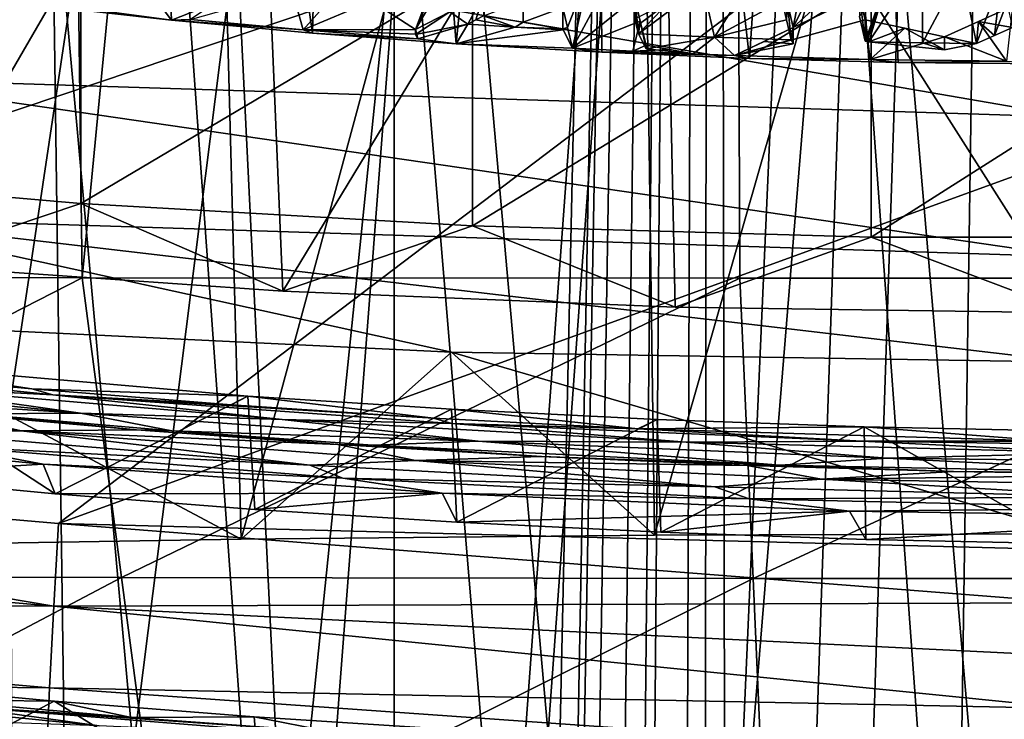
# Model space of a CAD drawing. Header units: metres. Extents: x -24 to 24, y -69 to 184.
# Tile 406 of 656: x -3.19 to -0.2, y 123.95 to 126.07. Entities that reach past the tile are written whole.
import ezdxf

# ---------------------------------------------------------------- set-up
doc = ezdxf.new("R2010")
doc.units = ezdxf.units.M
for name, color, linetype in [('1052', 7, 'CONTINUOUS'), ('1103', 7, 'CONTINUOUS'), ('1118', 7, 'CONTINUOUS'), ('1252', 7, 'CONTINUOUS'), ('1504', 7, 'CONTINUOUS'), ('1525', 7, 'CONTINUOUS'), ('1772', 7, 'CONTINUOUS'), ('1825', 7, 'CONTINUOUS'), ('1838', 7, 'CONTINUOUS'), ('1880', 7, 'CONTINUOUS'), ('2089', 7, 'CONTINUOUS'), ('2215', 7, 'CONTINUOUS'), ('2390', 7, 'CONTINUOUS'), ('2391', 7, 'CONTINUOUS'), ('2441', 7, 'CONTINUOUS'), ('2529', 7, 'CONTINUOUS'), ('2609', 7, 'CONTINUOUS'), ('2642', 7, 'CONTINUOUS'), ('2814', 7, 'CONTINUOUS'), ('2868', 7, 'CONTINUOUS'), ('2875', 7, 'CONTINUOUS'), ('3124', 7, 'CONTINUOUS'), ('3159', 7, 'CONTINUOUS'), ('3242', 7, 'CONTINUOUS'), ('3485', 7, 'CONTINUOUS'), ('367', 7, 'CONTINUOUS'), ('369', 7, 'CONTINUOUS'), ('371', 7, 'CONTINUOUS'), ('373', 7, 'CONTINUOUS'), ('383', 7, 'CONTINUOUS'), ('3964', 2, 'CONTINUOUS'), ('406', 7, 'CONTINUOUS'), ('417', 2, 'CONTINUOUS'), ('419', 2, 'CONTINUOUS'), ('424', 3, 'CONTINUOUS'), ('434', 7, 'CONTINUOUS'), ('472', 7, 'CONTINUOUS'), ('488', 7, 'CONTINUOUS'), ('554', 2, 'CONTINUOUS'), ('563', 2, 'CONTINUOUS')]:
    doc.layers.add(name, color=color, linetype=linetype)

msp = doc.modelspace()

# ---------------------------------------------------------------- linework, layer by layer
at = {"layer": '1052'}
for points in [[(-4.154873, 126.384659, 211.422886), (-3.003076, 126.284213, 211.048014), (-4.154883, 125.611919, 211.629944)], [(-4.154883, 125.611919, 211.629944), (-3.003076, 126.284213, 211.048014), (-3.00307, 125.511472, 211.255068)], [(-3.003076, 126.284213, 211.048014), (-1.815882, 126.216579, 210.7956), (-3.00307, 125.511472, 211.255068)], [(-3.00307, 125.511472, 211.255068), (-1.815882, 126.216579, 210.7956), (-1.815888, 125.443838, 211.002656)], [(-1.815882, 126.216579, 210.7956), (-0.607618, 126.182572, 210.668684), (-1.815888, 125.443838, 211.002656)], [(-1.815888, 125.443838, 211.002656), (-0.607618, 126.182572, 210.668684), (-0.607628, 125.409831, 210.875738)], [(-0.607628, 125.409831, 210.875738), (0.60762, 126.182572, 210.668684), (0.607628, 125.409831, 210.875738)], [(-0.607618, 126.182572, 210.668684), (0.60762, 126.182572, 210.668684), (-0.607628, 125.409831, 210.875738)]]:
    msp.add_3dface(points, dxfattribs=at)
at = {"layer": '1103'}
for points in [[(-4.154883, 125.611919, 211.629944), (-3.00307, 125.511472, 211.255068), (-3.553695, 125.326711, 211.178976)], [(-3.553695, 125.326711, 211.178976), (-3.00307, 125.511472, 211.255068), (-2.390984, 125.246076, 210.878044)], [(-3.00307, 125.511472, 211.255068), (-1.815888, 125.443838, 211.002656), (-2.390984, 125.246076, 210.878044)], [(-2.390984, 125.246076, 210.878044), (-1.815888, 125.443838, 211.002656), (-1.202077, 125.197339, 210.696156)], [(-1.815888, 125.443838, 211.002656), (-0.607628, 125.409831, 210.875738), (-1.202077, 125.197339, 210.696156)], [(-0.607628, 125.409831, 210.875738), (0, 125.181034, 210.635304), (-1.202077, 125.197339, 210.696156)], [(-0.607628, 125.409831, 210.875738), (0.607628, 125.409831, 210.875738), (0, 125.181034, 210.635304)]]:
    msp.add_3dface(points, dxfattribs=at)
at = {"layer": '1118'}
for points in [[(-1.542119, 126.106065, 214.947912), (-1.527729, 126.04518, 214.851062), (-1.542119, 126.041802, 214.965131)], [(-1.542119, 126.041802, 214.965131), (-1.527729, 126.04518, 214.851062), (-1.541689, 126.039977, 214.962231)], [(-1.541689, 126.039977, 214.962231), (-1.527729, 126.04518, 214.851062), (-1.541257, 126.038151, 214.959329)], [(-1.527729, 126.04518, 214.851062), (-1.512909, 125.982421, 214.751342), (-1.541257, 126.038151, 214.959329)]]:
    msp.add_3dface(points, dxfattribs=at)
at = {"layer": '1252'}
for points in [[(-3.707831, 124.778162, 211.492884), (-3.116955, 124.721785, 211.315901), (-3.677324, 124.688172, 211.392461)], [(-3.677324, 124.688172, 211.392461), (-3.116955, 124.721785, 211.315901), (-3.081123, 124.632328, 211.217599)], [(-3.116955, 124.721785, 211.315901), (-1.908232, 124.633813, 211.056168), (-3.081123, 124.632328, 211.217599)], [(-3.081123, 124.632328, 211.217599), (-1.908232, 124.633813, 211.056168), (-2.475838, 124.584792, 211.074254)], [(-2.475838, 124.584792, 211.074254), (-1.908232, 124.633813, 211.056168), (-1.863354, 124.545709, 210.962864)], [(-1.908232, 124.633813, 211.056168), (-0.673813, 124.579788, 210.924722), (-1.863354, 124.545709, 210.962864)], [(-1.863354, 124.545709, 210.962864), (-0.673813, 124.579788, 210.924722), (-1.245251, 124.515183, 210.883722)], [(-1.245251, 124.515183, 210.883722), (-0.673813, 124.579788, 210.924722), (-0.623556, 124.493314, 210.837093)], [(-0.673813, 124.579788, 210.924722), (0.568058, 124.560663, 210.923872), (-0.623556, 124.493314, 210.837093)], [(0.568058, 124.560663, 210.923872), (0, 124.480163, 210.823102), (-0.623556, 124.493314, 210.837093)]]:
    msp.add_3dface(points, dxfattribs=at)
at = {"layer": '1504'}
for points in [[(-0.84394, 125.995813, 214.80132), (-0.84394, 126.045295, 214.788061), (-0.932213, 126.003316, 214.729186)], [(-1.021624, 125.960525, 214.669624), (-0.84394, 125.995813, 214.80132), (-0.932213, 126.003316, 214.729186)]]:
    msp.add_3dface(points, dxfattribs=at)
at = {"layer": '1525'}
for points in [[(-2.834195, 124.826287, 211.279275), (-3.435617, 124.879726, 211.444307), (-3.327, 124.874211, 211.410623)], [(-2.727257, 124.822582, 211.252238), (-2.834195, 124.826287, 211.279275), (-3.327, 124.874211, 211.410623)], [(-2.224035, 124.781394, 211.146589), (-2.834195, 124.826287, 211.279275), (-2.727257, 124.822582, 211.252238)], [(-2.118875, 124.779407, 211.125862), (-2.224035, 124.781394, 211.146589), (-2.727257, 124.822582, 211.252238)], [(-1.606406, 124.745151, 211.046592), (-2.224035, 124.781394, 211.146589), (-2.118875, 124.779407, 211.125862)], [(-0.883744, 124.718973, 210.970847), (-1.606406, 124.745151, 211.046592), (-2.118875, 124.779407, 211.125862)], [(-0.983901, 124.717717, 210.979758), (-1.606406, 124.745151, 211.046592), (-0.883744, 124.718973, 210.970847)], [(-0.358375, 124.699173, 210.946285), (-0.983901, 124.717717, 210.979758), (-0.883744, 124.718973, 210.970847)], [(0.360627, 124.693752, 210.947811), (-0.358375, 124.699173, 210.946285), (-0.883744, 124.718973, 210.970847)], [(0.26702, 124.689588, 210.946242), (-0.358375, 124.699173, 210.946285), (0.360627, 124.693752, 210.947811)]]:
    msp.add_3dface(points, dxfattribs=at)
at = {"layer": '1772'}
for points in [[(-3.747577, 125.008015, 211.445507), (-3.695239, 125.031674, 211.306696), (-3.15183, 124.950563, 211.264928)], [(-3.695239, 125.031674, 211.306696), (-2.497082, 124.927989, 210.987165), (-3.15183, 124.950563, 211.264928)], [(-3.15183, 124.950563, 211.264928), (-2.497082, 124.927989, 210.987165), (-2.547246, 124.901553, 211.116353)], [(-2.547246, 124.901553, 211.116353), (-2.497082, 124.927989, 210.987165), (-1.934147, 124.861015, 210.99988)], [(-2.497082, 124.927989, 210.987165), (-1.879582, 124.888311, 210.873835), (-1.934147, 124.861015, 210.99988)], [(-1.934147, 124.861015, 210.99988), (-1.879582, 124.888311, 210.873835), (-1.314461, 124.829112, 210.916008)], [(-1.879582, 124.888311, 210.873835), (-1.256032, 124.857321, 210.793268), (-1.314461, 124.829112, 210.916008)], [(-1.256032, 124.857321, 210.793268), (-0.628839, 124.835144, 210.745798), (-1.314461, 124.829112, 210.916008)], [(-1.314461, 124.829112, 210.916008), (-0.628839, 124.835144, 210.745798), (-0.065051, 124.791736, 210.847471)], [(-0.628839, 124.835144, 210.745798), (0, 124.821844, 210.731549), (-0.065051, 124.791736, 210.847471)], [(-3.679999, 124.059369, 211.561883), (-3.083433, 124.003453, 211.386771), (-3.449961, 124.007394, 211.611064)], [(-3.449961, 124.007394, 211.611064), (-3.083433, 124.003453, 211.386771), (-2.849431, 123.954151, 211.44646)], [(-3.083433, 124.003453, 211.386771), (-2.477462, 123.955833, 211.243154), (-2.849431, 123.954151, 211.44646)], [(-2.849431, 123.954151, 211.44646), (-2.477462, 123.955833, 211.243154), (-2.24023, 123.909366, 211.313915)], [(-2.477462, 123.955833, 211.243154), (-1.86462, 123.916706, 211.13162), (-2.24023, 123.909366, 211.313915)]]:
    msp.add_3dface(points, dxfattribs=at)
at = {"layer": '1825'}
for points in [[(-1.78215, 126.144868, 215.040446), (-1.830375, 126.056002, 215.025948), (-1.884106, 126.092791, 214.973407)], [(-1.806203, 126.068357, 215.041839), (-1.830375, 126.056002, 215.025948), (-1.78215, 126.144868, 215.040446)], [(-1.78215, 126.080636, 215.057657), (-1.806203, 126.068357, 215.041839), (-1.78215, 126.144868, 215.040446)], [(-1.98827, 126.039315, 214.904989), (-1.884106, 126.092791, 214.973407), (-1.98827, 126.024644, 214.90892)], [(-1.884106, 126.092791, 214.973407), (-1.830375, 126.056002, 215.025948), (-1.98827, 126.024644, 214.90892)]]:
    msp.add_3dface(points, dxfattribs=at)
at = {"layer": '1838'}
for points in [[(-0.625822, 126.00433, 214.828766), (-0.643039, 126.14285, 214.92704), (-0.643037, 126.078673, 214.944219)], [(-0.625822, 126.068595, 214.811546), (-0.643039, 126.14285, 214.92704), (-0.625822, 126.00433, 214.828766)]]:
    msp.add_3dface(points, dxfattribs=at)
at = {"layer": '1880'}
for points in [[(-4.243141, 125.050879, 211.656051), (-3.087577, 124.932393, 211.279662), (-3.575253, 124.957272, 211.45135)], [(-4.243141, 125.050879, 211.656051), (-3.15183, 124.950563, 211.264928), (-3.087577, 124.932393, 211.279662)], [(-3.747577, 125.008015, 211.445507), (-3.15183, 124.950563, 211.264928), (-4.243141, 125.050879, 211.656051)], [(-4.157594, 124.992627, 211.6753), (-3.575253, 124.957272, 211.45135), (-3.004041, 124.876555, 211.308025)], [(-3.9176, 124.934253, 211.600931), (-4.157594, 124.992627, 211.6753), (-3.004041, 124.876555, 211.308025)], [(-3.327, 124.874211, 211.410623), (-3.9176, 124.934253, 211.600931), (-3.004041, 124.876555, 211.308025)], [(-3.575253, 124.957272, 211.45135), (-2.392648, 124.8568, 211.143899), (-3.004041, 124.876555, 211.308025)], [(-3.575253, 124.957272, 211.45135), (-3.087577, 124.932393, 211.279662), (-2.392648, 124.8568, 211.143899)], [(-3.15183, 124.950563, 211.264928), (-2.547246, 124.901553, 211.116353), (-3.087577, 124.932393, 211.279662)], [(-3.087577, 124.932393, 211.279662), (-1.878349, 124.845022, 211.022436), (-2.392648, 124.8568, 211.143899)], [(-3.087577, 124.932393, 211.279662), (-1.934147, 124.861015, 210.99988), (-1.878349, 124.845022, 211.022436)], [(-2.547246, 124.901553, 211.116353), (-1.934147, 124.861015, 210.99988), (-3.087577, 124.932393, 211.279662)], [(-2.727257, 124.822582, 211.252238), (-3.327, 124.874211, 211.410623), (-3.004041, 124.876555, 211.308025)], [(-3.004041, 124.876555, 211.308025), (-2.392648, 124.8568, 211.143899), (-1.798606, 124.791603, 211.059815)], [(-2.727257, 124.822582, 211.252238), (-3.004041, 124.876555, 211.308025), (-1.798606, 124.791603, 211.059815)], [(-2.392648, 124.8568, 211.143899), (-1.168737, 124.788961, 210.960497), (-1.798606, 124.791603, 211.059815)], [(-2.392648, 124.8568, 211.143899), (-1.878349, 124.845022, 211.022436), (-1.168737, 124.788961, 210.960497)], [(-1.934147, 124.861015, 210.99988), (-1.314461, 124.829112, 210.916008), (-1.878349, 124.845022, 211.022436)], [(-1.878349, 124.845022, 211.022436), (-0.635753, 124.791522, 210.893491), (-1.168737, 124.788961, 210.960497)], [(-1.878349, 124.845022, 211.022436), (-1.314461, 124.829112, 210.916008), (-0.635753, 124.791522, 210.893491)], [(-2.118875, 124.779407, 211.125862), (-2.727257, 124.822582, 211.252238), (-1.798606, 124.791603, 211.059815)], [(-1.314461, 124.829112, 210.916008), (-0.065051, 124.791736, 210.847471), (-0.635753, 124.791522, 210.893491)], [(-0.883744, 124.718973, 210.970847), (-2.118875, 124.779407, 211.125862), (-1.798606, 124.791603, 211.059815)], [(-1.798606, 124.791603, 211.059815), (-1.168737, 124.788961, 210.960497), (-0.561245, 124.740383, 210.939298)], [(-0.883744, 124.718973, 210.970847), (-1.798606, 124.791603, 211.059815), (-0.561245, 124.740383, 210.939298)], [(-1.168737, 124.788961, 210.960497), (-0.635753, 124.791522, 210.893491), (0.076389, 124.755647, 210.907187)], [(-1.168737, 124.788961, 210.960497), (0.076389, 124.755647, 210.907187), (-0.561245, 124.740383, 210.939298)], [(-0.635753, 124.791522, 210.893491), (-0.065051, 124.791736, 210.847471), (0.61858, 124.773424, 210.897358)], [(-0.635753, 124.791522, 210.893491), (0.61858, 124.773424, 210.897358), (0.076389, 124.755647, 210.907187)], [(-0.561245, 124.740383, 210.939298), (0.076389, 124.755647, 210.907187), (0.686437, 124.724358, 210.950742)], [(0.360627, 124.693752, 210.947811), (-0.883744, 124.718973, 210.970847), (-0.561245, 124.740383, 210.939298)], [(0.360627, 124.693752, 210.947811), (-0.561245, 124.740383, 210.939298), (0.686437, 124.724358, 210.950742)], [(-4.104163, 124.043289, 211.893176), (-2.947755, 123.928763, 211.531767), (-3.446415, 123.946145, 211.693407)], [(-4.104163, 124.043289, 211.893176), (-3.379513, 123.988236, 211.622395), (-2.947755, 123.928763, 211.531767)], [(-3.449961, 124.007394, 211.611064), (-2.849431, 123.954151, 211.44646), (-3.379513, 123.988236, 211.622395)], [(-3.379513, 123.988236, 211.622395), (-2.181533, 123.892818, 211.334534), (-2.947755, 123.928763, 211.531767)], [(-3.379513, 123.988236, 211.622395), (-2.24023, 123.909366, 211.313915), (-2.181533, 123.892818, 211.334534)], [(-2.849431, 123.954151, 211.44646), (-2.24023, 123.909366, 211.313915), (-3.379513, 123.988236, 211.622395)]]:
    msp.add_3dface(points, dxfattribs=at)
at = {"layer": '2089'}
for points in [[(-1.98827, 126.039315, 214.904989), (-1.98827, 126.024644, 214.90892), (-1.984967, 126.025511, 214.882715)], [(-1.981643, 126.011617, 214.860304), (-1.984967, 126.025511, 214.882715), (-1.98827, 126.024644, 214.90892)]]:
    msp.add_3dface(points, dxfattribs=at)
at = {"layer": '2215'}
for points in [[(-0.451982, 125.999003, 214.813225), (-0.385791, 125.977512, 214.733021), (-0.615284, 126.002115, 214.824841)], [(-0.288451, 125.996844, 214.805167), (-0.385791, 125.977512, 214.733021), (-0.451982, 125.999003, 214.813225)]]:
    msp.add_3dface(points, dxfattribs=at)
at = {"layer": '2390'}
for points in [[(-0.179672, 126.045801, 214.878463), (-0.179672, 126.110003, 214.86126), (-0.282155, 126.063954, 214.792186)], [(-0.385791, 126.016954, 214.722452), (-0.288451, 125.996844, 214.805167), (-0.282155, 126.063954, 214.792186)], [(-0.282155, 126.063954, 214.792186), (-0.288451, 125.996844, 214.805167), (-0.233903, 126.021455, 214.841905)], [(-0.179672, 126.045801, 214.878463), (-0.282155, 126.063954, 214.792186), (-0.233903, 126.021455, 214.841905)], [(-0.385791, 125.977512, 214.733021), (-0.288451, 125.996844, 214.805167), (-0.385791, 126.016954, 214.722452)]]:
    msp.add_3dface(points, dxfattribs=at)
at = {"layer": '2391'}
for points in [[(-1.830375, 126.056002, 215.025948), (-1.806203, 126.068357, 215.041839), (-1.686169, 126.046694, 214.99121)], [(-1.78215, 126.080636, 215.057657), (-1.686169, 126.046694, 214.99121), (-1.806203, 126.068357, 215.041839)], [(-1.686169, 126.046694, 214.99121), (-1.78215, 126.080636, 215.057657), (-1.66209, 126.061569, 215.011281)], [(-1.542119, 126.041802, 214.965131), (-1.686169, 126.046694, 214.99121), (-1.66209, 126.061569, 215.011281)], [(-1.542119, 126.041802, 214.965131), (-1.541689, 126.039977, 214.962231), (-1.686169, 126.046694, 214.99121)], [(-1.541689, 126.039977, 214.962231), (-1.541257, 126.038151, 214.959329), (-1.686169, 126.046694, 214.99121)]]:
    msp.add_3dface(points, dxfattribs=at)
at = {"layer": '2441'}
for points in [[(-1.66209, 126.061569, 215.011281), (-1.78215, 126.080636, 215.057657), (-1.66209, 126.125815, 214.994066)], [(-1.542119, 126.106065, 214.947912), (-1.66209, 126.061569, 215.011281), (-1.66209, 126.125815, 214.994066)], [(-1.542119, 126.106065, 214.947912), (-1.542119, 126.041802, 214.965131), (-1.66209, 126.061569, 215.011281)]]:
    msp.add_3dface(points, dxfattribs=at)
at = {"layer": '2529'}
for points in [[(-3.183316, 124.822588, 211.375206), (-3.496152, 124.816973, 211.462113), (-4.323417, 124.94258, 211.757928)], [(-3.435617, 124.879726, 211.444307), (-3.183316, 124.822588, 211.375206), (-4.323417, 124.94258, 211.757928)], [(-3.435617, 124.879726, 211.444307), (-2.834195, 124.826287, 211.279275), (-3.183316, 124.822588, 211.375206)], [(-2.308902, 124.718563, 211.162618), (-3.496152, 124.816973, 211.462113), (-3.183316, 124.822588, 211.375206)], [(-2.308902, 124.718563, 211.162618), (-3.401528, 124.775109, 211.418727), (-3.496152, 124.816973, 211.462113)], [(-2.834195, 124.826287, 211.279275), (-2.224035, 124.781394, 211.146589), (-3.183316, 124.822588, 211.375206)], [(-1.98831, 124.732922, 211.10883), (-2.308902, 124.718563, 211.162618), (-3.183316, 124.822588, 211.375206)], [(-2.224035, 124.781394, 211.146589), (-1.98831, 124.732922, 211.10883), (-3.183316, 124.822588, 211.375206)], [(-3.116955, 124.721785, 211.315901), (-3.707831, 124.778162, 211.492884), (-3.401528, 124.775109, 211.418727)], [(-2.208848, 124.679375, 211.129387), (-3.401528, 124.775109, 211.418727), (-2.308902, 124.718563, 211.162618)], [(-2.208848, 124.679375, 211.129387), (-3.116955, 124.721785, 211.315901), (-3.401528, 124.775109, 211.418727)], [(-2.224035, 124.781394, 211.146589), (-1.606406, 124.745151, 211.046592), (-1.98831, 124.732922, 211.10883)], [(-1.08161, 124.653019, 210.987975), (-2.308902, 124.718563, 211.162618), (-1.98831, 124.732922, 211.10883)], [(-1.606406, 124.745151, 211.046592), (-0.983901, 124.717717, 210.979758), (-1.98831, 124.732922, 211.10883)], [(-0.758556, 124.676474, 210.968361), (-1.08161, 124.653019, 210.987975), (-1.98831, 124.732922, 211.10883)], [(-0.983901, 124.717717, 210.979758), (-0.758556, 124.676474, 210.968361), (-1.98831, 124.732922, 211.10883)], [(-1.908232, 124.633813, 211.056168), (-3.116955, 124.721785, 211.315901), (-2.208848, 124.679375, 211.129387)], [(-1.08161, 124.653019, 210.987975), (-2.208848, 124.679375, 211.129387), (-2.308902, 124.718563, 211.162618)], [(-0.983901, 124.717717, 210.979758), (-0.358375, 124.699173, 210.946285), (-0.758556, 124.676474, 210.968361)], [(-0.358375, 124.699173, 210.946285), (0.26702, 124.689588, 210.946242), (-0.758556, 124.676474, 210.968361)], [(-0.977784, 124.61671, 210.965573), (-2.208848, 124.679375, 211.129387), (-1.08161, 124.653019, 210.987975)], [(-0.977784, 124.61671, 210.965573), (-1.908232, 124.633813, 211.056168), (-2.208848, 124.679375, 211.129387)], [(0.1654, 124.622171, 210.943972), (-1.08161, 124.653019, 210.987975), (-0.758556, 124.676474, 210.968361)], [(0.26702, 124.689588, 210.946242), (0.485035, 124.654827, 210.958589), (-0.758556, 124.676474, 210.968361)], [(0.485035, 124.654827, 210.958589), (0.1654, 124.622171, 210.943972), (-0.758556, 124.676474, 210.968361)], [(-0.673813, 124.579788, 210.924722), (-1.908232, 124.633813, 211.056168), (-0.977784, 124.61671, 210.965573)], [(0.1654, 124.622171, 210.943972), (-0.977784, 124.61671, 210.965573), (-1.08161, 124.653019, 210.987975)], [(0.271116, 124.588862, 210.932744), (-0.977784, 124.61671, 210.965573), (0.1654, 124.622171, 210.943972)], [(0.271116, 124.588862, 210.932744), (-0.673813, 124.579788, 210.924722), (-0.977784, 124.61671, 210.965573)], [(0.568058, 124.560663, 210.923872), (-0.673813, 124.579788, 210.924722), (0.271116, 124.588862, 210.932744)]]:
    msp.add_3dface(points, dxfattribs=at)
at = {"layer": '2609'}
for points in [[(-2.727698, 126.067937, 215.07049), (-3.045513, 126.110303, 215.228602), (-2.780885, 126.138528, 215.333939)], [(-2.727698, 126.067937, 215.07049), (-2.780885, 126.138528, 215.333939), (-2.596309, 126.119501, 215.26293)], [(-2.727698, 126.067937, 215.07049), (-3.144561, 126.113864, 215.241891), (-3.045513, 126.110303, 215.228602)], [(-2.670876, 126.070139, 215.07871), (-2.727698, 126.067937, 215.07049), (-2.596309, 126.119501, 215.26293)], [(-2.727698, 126.067937, 215.07049), (-2.670876, 126.070139, 215.07871), (-2.329006, 126.038712, 214.961423)], [(-2.301028, 126.028621, 214.923763), (-2.727698, 126.067937, 215.07049), (-2.329006, 126.038712, 214.961423)], [(-1.981643, 126.011617, 214.860304), (-2.301028, 126.028621, 214.923763), (-2.329006, 126.038712, 214.961423)], [(-1.98827, 126.024644, 214.90892), (-1.830375, 126.056002, 215.025948), (-1.981643, 126.011617, 214.860304)], [(-1.830375, 126.056002, 215.025948), (-1.865645, 125.996021, 214.802098), (-1.981643, 126.011617, 214.860304)], [(-1.865645, 125.996021, 214.802098), (-1.830375, 126.056002, 215.025948), (-1.686169, 126.046694, 214.99121)], [(-1.541257, 126.038151, 214.959329), (-1.865645, 125.996021, 214.802098), (-1.686169, 126.046694, 214.99121)], [(-1.512909, 125.982421, 214.751342), (-1.865645, 125.996021, 214.802098), (-1.541257, 126.038151, 214.959329)], [(-1.865645, 125.996021, 214.802098), (-2.301028, 126.028621, 214.923763), (-1.981643, 126.011617, 214.860304)], [(-1.313348, 126.026334, 214.915225), (-1.082377, 126.016341, 214.877934), (-1.29009, 125.980611, 214.744584)], [(-1.29009, 125.980611, 214.744584), (-1.082377, 126.016341, 214.877934), (-1.147215, 125.965293, 214.68742)], [(-1.082377, 126.016341, 214.877934), (-1.021624, 125.960525, 214.669624), (-1.147215, 125.965293, 214.68742)], [(-0.850282, 126.008281, 214.847851), (-1.021624, 125.960525, 214.669624), (-1.082377, 126.016341, 214.877934)], [(-0.84394, 125.995813, 214.80132), (-1.021624, 125.960525, 214.669624), (-0.850282, 126.008281, 214.847851)], [(-1.423804, 125.970305, 214.706124), (-1.865645, 125.996021, 214.802098), (-1.512909, 125.982421, 214.751342)], [(-1.423804, 125.970305, 214.706124), (-1.512909, 125.982421, 214.751342), (-1.330473, 125.973269, 214.717185)], [(-1.147215, 125.965293, 214.68742), (-1.423804, 125.970305, 214.706124), (-1.330473, 125.973269, 214.717185)], [(-1.021624, 125.960525, 214.669624), (-1.423804, 125.970305, 214.706124), (-1.147215, 125.965293, 214.68742)], [(-0.976557, 125.951531, 214.636059), (-1.423804, 125.970305, 214.706124), (-1.021624, 125.960525, 214.669624)], [(-0.976557, 125.951531, 214.636059), (-1.021624, 125.960525, 214.669624), (-0.610732, 125.948834, 214.625991)], [(-0.525681, 125.939779, 214.5922), (-0.976557, 125.951531, 214.636059), (-0.610732, 125.948834, 214.625991)], [(-0.197972, 125.943041, 214.604374), (-0.525681, 125.939779, 214.5922), (-0.610732, 125.948834, 214.625991)], [(-0.073225, 125.935098, 214.57473), (-0.525681, 125.939779, 214.5922), (-0.197972, 125.943041, 214.604374)]]:
    msp.add_3dface(points, dxfattribs=at)
at = {"layer": '2642'}
for points in [[(-1.117882, 126.172806, 215.123497), (-1.082377, 126.016341, 214.877934), (-1.313348, 126.026334, 214.915225)], [(-1.220019, 126.122876, 215.055739), (-1.117882, 126.172806, 215.123497), (-1.313348, 126.026334, 214.915225)], [(-1.082377, 126.016341, 214.877934), (-1.117882, 126.172806, 215.123497), (-0.997833, 126.150168, 215.078083)], [(-0.877851, 126.126835, 215.032884), (-1.082377, 126.016341, 214.877934), (-0.997833, 126.150168, 215.078083)], [(-0.864255, 126.068382, 214.941627), (-1.082377, 126.016341, 214.877934), (-0.877851, 126.126835, 215.032884)], [(-1.324002, 126.071699, 214.986849), (-1.220019, 126.122876, 215.055739), (-1.318704, 126.049146, 214.951236)], [(-1.220019, 126.122876, 215.055739), (-1.313348, 126.026334, 214.915225), (-1.318704, 126.049146, 214.951236)], [(-0.850282, 126.008281, 214.847851), (-1.082377, 126.016341, 214.877934), (-0.864255, 126.068382, 214.941627)]]:
    msp.add_3dface(points, dxfattribs=at)
at = {"layer": '2814'}
for points in [[(-0.453614, 126.246485, 215.194293), (-0.451982, 125.999003, 214.813225), (-0.615284, 126.002115, 214.824841)], [(-0.55596, 126.199157, 215.125672), (-0.453614, 126.246485, 215.194293), (-0.615284, 126.002115, 214.824841)], [(-0.453614, 126.246485, 215.194293), (-0.333627, 126.220179, 215.149888), (-0.451982, 125.999003, 214.813225)], [(-0.333627, 126.220179, 215.149888), (-0.288451, 125.996844, 214.805167), (-0.451982, 125.999003, 214.813225)], [(-0.333627, 126.220179, 215.149888), (-0.213583, 126.193176, 215.105645), (-0.288451, 125.996844, 214.805167)], [(-0.55596, 126.199157, 215.125672), (-0.625822, 126.00433, 214.828766), (-0.643037, 126.078673, 214.944219)], [(-0.625822, 126.00433, 214.828766), (-0.55596, 126.199157, 215.125672), (-0.620553, 126.003223, 214.826803)], [(-0.55596, 126.199157, 215.125672), (-0.615284, 126.002115, 214.824841), (-0.620553, 126.003223, 214.826803)], [(-0.288451, 125.996844, 214.805167), (-0.213583, 126.193176, 215.105645), (-0.233903, 126.021455, 214.841905)], [(-0.213583, 126.193176, 215.105645), (-0.196836, 126.120407, 214.993452), (-0.233903, 126.021455, 214.841905)], [(-0.196836, 126.120407, 214.993452), (-0.179672, 126.045801, 214.878463), (-0.233903, 126.021455, 214.841905)]]:
    msp.add_3dface(points, dxfattribs=at)
at = {"layer": '2868'}
for points in [[(-1.324002, 126.135908, 214.969644), (-1.324002, 126.071699, 214.986849), (-1.318704, 126.049146, 214.951236)], [(-1.324002, 126.135908, 214.969644), (-1.313348, 126.026334, 214.915225), (-1.307344, 126.065057, 214.857637)], [(-1.313348, 126.026334, 214.915225), (-1.324002, 126.135908, 214.969644), (-1.318704, 126.049146, 214.951236)], [(-1.313348, 126.026334, 214.915225), (-1.29009, 125.980611, 214.744584), (-1.307344, 126.065057, 214.857637)], [(-1.307344, 126.065057, 214.857637), (-1.29009, 125.980611, 214.744584), (-1.29009, 125.991602, 214.741639)]]:
    msp.add_3dface(points, dxfattribs=at)
at = {"layer": '2875'}
for points in [[(-0.625822, 126.068595, 214.811546), (-0.625822, 126.00433, 214.828766), (-0.620553, 126.003223, 214.826803)], [(-0.625822, 126.068595, 214.811546), (-0.615284, 126.002115, 214.824841), (-0.505819, 126.043103, 214.766917)], [(-0.615284, 126.002115, 214.824841), (-0.625822, 126.068595, 214.811546), (-0.620553, 126.003223, 214.826803)], [(-0.615284, 126.002115, 214.824841), (-0.385791, 125.977512, 214.733021), (-0.505819, 126.043103, 214.766917)], [(-0.385791, 125.977512, 214.733021), (-0.385791, 126.016954, 214.722452), (-0.505819, 126.043103, 214.766917)]]:
    msp.add_3dface(points, dxfattribs=at)
at = {"layer": '3124'}
for points in [[(-1.29009, 125.980611, 214.744584), (-1.147215, 125.965293, 214.68742), (-1.29009, 125.991602, 214.741639)], [(-1.29009, 125.991602, 214.741639), (-1.147215, 125.965293, 214.68742), (-1.218639, 125.978565, 214.714492)]]:
    msp.add_3dface(points, dxfattribs=at)
at = {"layer": '3159'}
for points in [[(-1.65968, 126.600935, 215.739773), (-1.98827, 126.039315, 214.904989), (-1.761477, 126.548631, 215.672921)], [(-1.65968, 126.600935, 215.739773), (-1.884106, 126.092791, 214.973407), (-1.98827, 126.039315, 214.904989)], [(-1.98827, 126.039315, 214.904989), (-1.916078, 126.232086, 215.197771), (-1.761477, 126.548631, 215.672921)], [(-0.84394, 126.045295, 214.788061), (-0.793661, 126.310057, 215.194213), (-0.689827, 126.359086, 215.263561)], [(-0.659734, 126.214818, 215.039038), (-0.84394, 126.045295, 214.788061), (-0.689827, 126.359086, 215.263561)], [(-0.793661, 126.310057, 215.194213), (-0.84394, 126.045295, 214.788061), (-0.861177, 126.119351, 214.903763)], [(-1.512909, 125.982421, 214.751342), (-1.457929, 126.226584, 215.126042), (-1.35388, 126.278358, 215.194826)], [(-1.324002, 126.135908, 214.969644), (-1.512909, 125.982421, 214.751342), (-1.35388, 126.278358, 215.194826)], [(-2.122197, 126.125346, 215.062631), (-1.916078, 126.232086, 215.197771), (-1.98827, 126.039315, 214.904989)], [(-1.527729, 126.04518, 214.851062), (-1.542119, 126.106065, 214.947912), (-1.457929, 126.226584, 215.126042)], [(-1.512909, 125.982421, 214.751342), (-1.527729, 126.04518, 214.851062), (-1.457929, 126.226584, 215.126042)], [(-0.84394, 126.045295, 214.788061), (-0.659734, 126.214818, 215.039038), (-0.643039, 126.14285, 214.92704)], [(-2.670876, 126.070139, 215.07871), (-2.362228, 126.157574, 215.156927), (-2.329006, 126.038712, 214.961423)], [(-2.329006, 126.038712, 214.961423), (-2.362228, 126.157574, 215.156927), (-2.238283, 126.141295, 215.108138)], [(-2.122197, 126.125346, 215.062631), (-2.329006, 126.038712, 214.961423), (-2.238283, 126.141295, 215.108138)], [(-1.512909, 125.982421, 214.751342), (-1.324002, 126.135908, 214.969644), (-1.307344, 126.065057, 214.857637)], [(-1.021624, 125.960525, 214.669624), (-0.643039, 126.14285, 214.92704), (-0.625822, 126.068595, 214.811546)], [(-1.021624, 125.960525, 214.669624), (-0.84394, 126.045295, 214.788061), (-0.643039, 126.14285, 214.92704)], [(-2.122197, 126.125346, 215.062631), (-1.98827, 126.039315, 214.904989), (-2.329006, 126.038712, 214.961423)], [(-0.179672, 126.110003, 214.86126), (-0.197972, 125.943041, 214.604374), (-0.282155, 126.063954, 214.792186)], [(-1.021624, 125.960525, 214.669624), (-0.625822, 126.068595, 214.811546), (-0.610732, 125.948834, 214.625991)], [(-0.610732, 125.948834, 214.625991), (-0.625822, 126.068595, 214.811546), (-0.505819, 126.043103, 214.766917)], [(-1.98827, 126.039315, 214.904989), (-1.984967, 126.025511, 214.882715), (-2.329006, 126.038712, 214.961423)], [(-1.984967, 126.025511, 214.882715), (-1.981643, 126.011617, 214.860304), (-2.329006, 126.038712, 214.961423)], [(-1.330473, 125.973269, 214.717185), (-1.512909, 125.982421, 214.751342), (-1.307344, 126.065057, 214.857637)], [(-1.330473, 125.973269, 214.717185), (-1.307344, 126.065057, 214.857637), (-1.29009, 125.991602, 214.741639)], [(-0.84394, 126.045295, 214.788061), (-1.021624, 125.960525, 214.669624), (-0.932213, 126.003316, 214.729186)], [(-0.385791, 126.016954, 214.722452), (-0.610732, 125.948834, 214.625991), (-0.505819, 126.043103, 214.766917)], [(-0.197972, 125.943041, 214.604374), (-0.385791, 126.016954, 214.722452), (-0.282155, 126.063954, 214.792186)], [(-0.385791, 126.016954, 214.722452), (-0.197972, 125.943041, 214.604374), (-0.610732, 125.948834, 214.625991)], [(-1.330473, 125.973269, 214.717185), (-1.29009, 125.991602, 214.741639), (-1.218639, 125.978565, 214.714492)], [(-1.147215, 125.965293, 214.68742), (-1.330473, 125.973269, 214.717185), (-1.218639, 125.978565, 214.714492)]]:
    msp.add_3dface(points, dxfattribs=at)
at = {"layer": '3242'}
for points in [[(-0.864255, 126.068382, 214.941627), (-0.877851, 126.126835, 215.032884), (-0.861177, 126.119351, 214.903763)], [(-0.850282, 126.008281, 214.847851), (-0.864255, 126.068382, 214.941627), (-0.861177, 126.119351, 214.903763)], [(-0.84394, 126.045295, 214.788061), (-0.850282, 126.008281, 214.847851), (-0.861177, 126.119351, 214.903763)], [(-0.84394, 126.045295, 214.788061), (-0.84394, 125.995813, 214.80132), (-0.850282, 126.008281, 214.847851)]]:
    msp.add_3dface(points, dxfattribs=at)
at = {"layer": '3485'}
for points in [[(-0.646236, 127.821363, 234.171401), (-1.930974, 127.785197, 234.036427), (-1.26367, 120.259009, 236.146401)], [(-0.646236, 127.821363, 234.171401), (-1.26367, 120.259009, 236.146401), (0, 120.276373, 236.211202)], [(0.64624, 127.821363, 234.171401), (-0.646236, 127.821363, 234.171401), (0, 120.276373, 236.211202)], [(-1.930974, 127.785197, 234.036427), (-3.192928, 127.713301, 233.76811), (-2.513306, 120.207105, 235.952691)], [(-1.930974, 127.785197, 234.036427), (-2.513306, 120.207105, 235.952691), (-1.26367, 120.259009, 236.146401)], [(-3.192928, 127.713301, 233.76811), (-3.734775, 120.121235, 235.632219), (-2.513306, 120.207105, 235.952691)]]:
    msp.add_3dface(points, dxfattribs=at)
at = {"layer": '367'}
for points in [[(-3.257648, 53.355916, -24.030194), (-3.255157, 145.2, -24.030532), (-3.074112, 53.763191, -24.054362)], [(-3.255157, 145.2, -24.030532), (-1.087972, 145.2, -24.225582), (-3.074112, 53.763191, -24.054362)], [(-3.074112, 53.763191, -24.054362), (-1.087972, 145.2, -24.225582), (-2.835465, 54.138789, -24.083659)], [(-2.835465, 54.138789, -24.083659), (-1.087972, 145.2, -24.225582), (-2.752013, 54.246391, -24.093338)], [(-2.752013, 54.246391, -24.093338), (-1.087972, 145.2, -24.225582), (-2.546691, 54.475214, -24.115905)], [(-2.546691, 54.475214, -24.115905), (-1.087972, 145.2, -24.225582), (-2.211462, 54.76808, -24.148953)], [(-2.211462, 54.76808, -24.148953), (-1.087972, 145.2, -24.225582), (-1.952702, 54.943909, -24.171253)], [(-1.952702, 54.943909, -24.171253), (-1.087972, 145.2, -24.225582), (-1.83201, 55.013919, -24.1807)], [(-1.83201, 55.013919, -24.1807), (-1.087972, 145.2, -24.225582), (-1.409199, 55.209213, -24.20902)], [(-1.409199, 55.209213, -24.20902), (-1.087972, 145.2, -24.225582), (-1.18108, 55.286826, -24.221221)], [(-1.18108, 55.286826, -24.221221), (-1.087972, 145.2, -24.225582), (-0.939204, 55.350886, -24.231805)], [(-1.087972, 145.2, -24.225582), (1.087972, 145.2, -24.225582), (-0.939204, 55.350886, -24.231805)], [(-0.939204, 55.350886, -24.231805), (1.087972, 145.2, -24.225582), (-0.476055, 55.429567, -24.245327)], [(-0.476055, 55.429567, -24.245327), (1.087972, 145.2, -24.225582), (0, 55.456236, -24.25)]]:
    msp.add_3dface(points, dxfattribs=at)
at = {"layer": '369'}
for points in [[(-2.998952, 125.286926, 24.063848), (-3.255157, 145.2, 24.030532), (-4.96888, 125.287837, 23.735474)], [(-1.087972, 145.2, 24.225582), (-3.255157, 145.2, 24.030532), (-2.998952, 125.286926, 24.063848)], [(-1.005745, 125.285363, 24.229135), (-1.087972, 145.2, 24.225582), (-2.998952, 125.286926, 24.063848)], [(0.995562, 125.28536, 24.229555), (-1.087972, 145.2, 24.225582), (-1.005745, 125.285363, 24.229135)], [(1.087972, 145.2, 24.225582), (-1.087972, 145.2, 24.225582), (0.995562, 125.28536, 24.229555)]]:
    msp.add_3dface(points, dxfattribs=at)
at = {"layer": '371'}
for points in [[(-2.516882, 124.494291, 235.136559), (-3.750868, 125.151021, 237.211011), (-3.746728, 124.473864, 234.804846)], [(-1.879851, 125.060826, 237.229121), (-3.750868, 125.151021, 237.211011), (-2.516882, 124.494291, 235.136559)], [(-1.263956, 124.506193, 235.336248), (-1.879851, 125.060826, 237.229121), (-2.516882, 124.494291, 235.136559)], [(0, 124.510098, 235.40289), (-1.879851, 125.060826, 237.229121), (-1.263956, 124.506193, 235.336248)], [(0.003977, 125.030613, 237.235194), (-1.879851, 125.060826, 237.229121), (0, 124.510098, 235.40289)]]:
    msp.add_3dface(points, dxfattribs=at)
at = {"layer": '373'}
for points in [[(0, 146.423799, 240.142002), (-6.403596, 117.199254, 32.493216), (-6.468189, 146.382367, 240.147825)], [(-5.725305, 117.232454, 32.670329), (-6.403596, 117.199254, 32.493216), (0, 146.423799, 240.142002)], [(-5.042963, 117.261956, 32.827448), (-5.725305, 117.232454, 32.670329), (0, 146.423799, 240.142002)], [(-4.357656, 117.287707, 32.964383), (-5.042963, 117.261956, 32.827448), (0, 146.423799, 240.142002)], [(-3.670487, 117.309667, 33.080997), (-4.357656, 117.287707, 32.964383), (0, 146.423799, 240.142002)], [(-2.982479, 117.327814, 33.177225), (-3.670487, 117.309667, 33.080997), (0, 146.423799, 240.142002)], [(-2.138549, 117.344931, 33.267965), (-2.982479, 117.327814, 33.177225), (0, 146.423799, 240.142002)], [(-1.284928, 117.356471, 33.329079), (-2.138549, 117.344931, 33.267965), (0, 146.423799, 240.142002)], [(-0.997816, 117.359056, 33.342766), (-1.284928, 117.356471, 33.329079), (0, 146.423799, 240.142002)], [(-0.429813, 117.362253, 33.359688), (-0.997816, 117.359056, 33.342766), (0, 146.423799, 240.142002)], [(0.425551, 117.362268, 33.359767), (-0.429813, 117.362253, 33.359688), (0, 146.423799, 240.142002)]]:
    msp.add_3dface(points, dxfattribs=at)
at = {"layer": '383'}
for points in [[(-3.69179, 126.412365, 239.756236), (-3.718495, 125.89194, 238.960039), (0.003943, 125.773576, 238.98235)], [(0.003915, 126.295114, 239.777544), (-3.69179, 126.412365, 239.756236), (0.003943, 125.773576, 238.98235)], [(-3.718495, 125.89194, 238.960039), (-3.738278, 125.469499, 238.107609), (0.003964, 125.350081, 238.130888)], [(0.003943, 125.773576, 238.98235), (-3.718495, 125.89194, 238.960039), (0.003964, 125.350081, 238.130888)], [(-3.750868, 125.151021, 237.211011), (-1.879851, 125.060826, 237.229121), (-3.738278, 125.469499, 238.107609)], [(-3.738278, 125.469499, 238.107609), (0.003977, 125.030613, 237.235194), (0.003964, 125.350081, 238.130888)], [(-1.879851, 125.060826, 237.229121), (0.003977, 125.030613, 237.235194), (-3.738278, 125.469499, 238.107609)]]:
    msp.add_3dface(points, dxfattribs=at)
at = {"layer": '3964'}
for points in [[(-2.472211, 127.190949, 210.37511), (-3.671965, 127.277164, 210.696871), (-3.553695, 125.326711, 211.178976)], [(-2.472211, 127.190949, 210.37511), (-3.553695, 125.326711, 211.178976), (-2.390984, 125.246076, 210.878044)], [(-1.243453, 127.138809, 210.180522), (-2.472211, 127.190949, 210.37511), (-2.390984, 125.246076, 210.878044)], [(-1.243453, 127.138809, 210.180522), (-2.390984, 125.246076, 210.878044), (-1.202077, 125.197339, 210.696156)], [(0, 127.121358, 210.115396), (-1.243453, 127.138809, 210.180522), (0, 125.181034, 210.635304)], [(0, 125.181034, 210.635304), (-1.243453, 127.138809, 210.180522), (-1.202077, 125.197339, 210.696156)], [(-3.081123, 124.632328, 211.217599), (-2.497082, 124.927989, 210.987165), (-3.695239, 125.031674, 211.306696)], [(-3.677324, 124.688172, 211.392461), (-3.081123, 124.632328, 211.217599), (-3.695239, 125.031674, 211.306696)], [(-3.081123, 124.632328, 211.217599), (-2.475838, 124.584792, 211.074254), (-2.497082, 124.927989, 210.987165)], [(-2.475838, 124.584792, 211.074254), (-1.879582, 124.888311, 210.873835), (-2.497082, 124.927989, 210.987165)], [(-2.475838, 124.584792, 211.074254), (-1.863354, 124.545709, 210.962864), (-1.879582, 124.888311, 210.873835)], [(-1.863354, 124.545709, 210.962864), (-1.256032, 124.857321, 210.793268), (-1.879582, 124.888311, 210.873835)], [(-1.863354, 124.545709, 210.962864), (-1.245251, 124.515183, 210.883722), (-1.256032, 124.857321, 210.793268)], [(-1.245251, 124.515183, 210.883722), (-0.628839, 124.835144, 210.745798), (-1.256032, 124.857321, 210.793268)], [(-1.245251, 124.515183, 210.883722), (-0.623556, 124.493314, 210.837093), (-0.628839, 124.835144, 210.745798)], [(0, 124.480163, 210.823102), (0, 124.821844, 210.731549), (-0.628839, 124.835144, 210.745798)], [(-0.623556, 124.493314, 210.837093), (0, 124.480163, 210.823102), (-0.628839, 124.835144, 210.745798)]]:
    msp.add_3dface(points, dxfattribs=at)
at = {"layer": '406'}
for points in [[(-2.998952, 125.286926, 24.063848), (-4.96888, 125.287837, 23.735474), (-4.771997, 124.380695, 23.827621)], [(-2.879362, 124.377778, 24.130369), (-2.998952, 125.286926, 24.063848), (-4.771997, 124.380695, 23.827621)], [(-1.005745, 125.285363, 24.229135), (-2.998952, 125.286926, 24.063848), (-2.879362, 124.377778, 24.130369)], [(-0.965505, 124.375276, 24.282758), (-1.005745, 125.285363, 24.229135), (-2.879362, 124.377778, 24.130369)], [(0.995562, 125.28536, 24.229555), (-1.005745, 125.285363, 24.229135), (-0.965505, 124.375276, 24.282758)], [(0.955727, 124.375264, 24.283149), (0.995562, 125.28536, 24.229555), (-0.965505, 124.375276, 24.282758)], [(-4.57627, 123.483928, 24.020658), (-2.879362, 124.377778, 24.130369), (-4.771997, 124.380695, 23.827621)], [(-2.760585, 123.480045, 24.299403), (-2.879362, 124.377778, 24.130369), (-4.57627, 123.483928, 24.020658)], [(-2.760585, 123.480045, 24.299403), (-0.965505, 124.375276, 24.282758), (-2.879362, 124.377778, 24.130369)], [(-0.925559, 123.477137, 24.43972), (-0.965505, 124.375276, 24.282758), (-2.760585, 123.480045, 24.299403)], [(-0.925559, 123.477137, 24.43972), (0.955727, 124.375264, 24.283149), (-0.965505, 124.375276, 24.282758)], [(0.916187, 123.477121, 24.44008), (0.955727, 124.375264, 24.283149), (-0.925559, 123.477137, 24.43972)]]:
    msp.add_3dface(points, dxfattribs=at)
at = {"layer": '417'}
for points in [[(-1.324554, 128.903056, 234.151446), (-2.516882, 124.494291, 235.136559), (-2.633448, 128.847515, 233.944166)], [(-1.263956, 124.506193, 235.336248), (-2.516882, 124.494291, 235.136559), (-1.324554, 128.903056, 234.151446)], [(0, 128.921645, 234.22082), (-1.263956, 124.506193, 235.336248), (-1.324554, 128.903056, 234.151446)], [(0, 124.510098, 235.40289), (-1.263956, 124.506193, 235.336248), (0, 128.921645, 234.22082)], [(-2.633448, 128.847515, 233.944166), (-3.746728, 124.473864, 234.804846), (-3.911424, 128.755679, 233.601428)], [(-2.516882, 124.494291, 235.136559), (-3.746728, 124.473864, 234.804846), (-2.633448, 128.847515, 233.944166)]]:
    msp.add_3dface(points, dxfattribs=at)
at = {"layer": '419'}
for points in [[(-3.679999, 124.059369, 211.561883), (-3.635037, 123.713152, 211.639036), (-3.083433, 124.003453, 211.386771)], [(-3.635037, 123.713152, 211.639036), (-2.448375, 123.612092, 211.328656), (-3.083433, 124.003453, 211.386771)], [(-3.083433, 124.003453, 211.386771), (-2.448375, 123.612092, 211.328656), (-2.477462, 123.955833, 211.243154)], [(-2.477462, 123.955833, 211.243154), (-2.448375, 123.612092, 211.328656), (-1.86462, 123.916706, 211.13162)]]:
    msp.add_3dface(points, dxfattribs=at)
at = {"layer": '424'}
for points in [[(-2.727698, 126.067937, 215.07049), (-2.913987, 130.240991, 214.030618), (-3.144561, 126.113864, 215.241891)], [(-2.301028, 126.028621, 214.923763), (-2.913987, 130.240991, 214.030618), (-2.727698, 126.067937, 215.07049)], [(-2.196687, 130.173614, 213.779161), (-2.913987, 130.240991, 214.030618), (-2.301028, 126.028621, 214.923763)], [(-1.865645, 125.996021, 214.802098), (-2.196687, 130.173614, 213.779161), (-2.301028, 126.028621, 214.923763)], [(-1.45371, 130.125299, 213.598848), (-2.196687, 130.173614, 213.779161), (-1.865645, 125.996021, 214.802098)], [(-1.423804, 125.970305, 214.706124), (-1.45371, 130.125299, 213.598848), (-1.865645, 125.996021, 214.802098)], [(-0.976557, 125.951531, 214.636059), (-1.45371, 130.125299, 213.598848), (-1.423804, 125.970305, 214.706124)], [(-0.702053, 130.097009, 213.49327), (-1.45371, 130.125299, 213.598848), (-0.976557, 125.951531, 214.636059)], [(-0.525681, 125.939779, 214.5922), (-0.702053, 130.097009, 213.49327), (-0.976557, 125.951531, 214.636059)], [(-0.073225, 125.935098, 214.57473), (-0.702053, 130.097009, 213.49327), (-0.525681, 125.939779, 214.5922)], [(0, 128.156635, 213.979099), (-0.702053, 130.097009, 213.49327), (-0.073225, 125.935098, 214.57473)]]:
    msp.add_3dface(points, dxfattribs=at)
at = {"layer": '434'}
for points in [[(-3.305357, 142.081073, 235.75762), (-0.937373, 113.718993, 33.859857), (0, 142.110666, 235.869139)], [(-0.937373, 113.718993, 33.859857), (0.002991, 113.722717, 33.878384), (0, 142.110666, 235.869139)], [(-3.901686, 113.657335, 33.551181), (-2.912464, 113.686399, 33.696871), (-3.305357, 142.081073, 235.75762)], [(-2.912464, 113.686399, 33.696871), (-1.912352, 113.707124, 33.800595), (-3.305357, 142.081073, 235.75762)], [(-1.912352, 113.707124, 33.800595), (-0.937373, 113.718993, 33.859857), (-3.305357, 142.081073, 235.75762)]]:
    msp.add_3dface(points, dxfattribs=at)
at = {"layer": '472'}
for points in [[(-10.655524, 126.025701, 207.603979), (-10.76569, 126.142064, 207.590903), (0, 126.872209, 207.81001)], [(-10.501233, 125.88308, 207.620513), (-10.655524, 126.025701, 207.603979), (0, 126.872209, 207.81001)], [(-10.333244, 125.750058, 207.636566), (-10.501233, 125.88308, 207.620513), (0, 126.872209, 207.81001)], [(-10.204468, 125.661344, 207.647713), (-10.333244, 125.750058, 207.636566), (0, 126.872209, 207.81001)], [(-9.972911, 125.52658, 207.66559), (-10.204468, 125.661344, 207.647713), (0, 126.872209, 207.81001)], [(-9.880632, 125.480803, 207.672021), (-9.972911, 125.52658, 207.66559), (0, 126.872209, 207.81001)], [(-9.584043, 125.360832, 207.690313), (-9.880632, 125.480803, 207.672021), (0, 126.872209, 207.81001)], [(-9.535463, 125.344865, 207.692987), (-9.584043, 125.360832, 207.690313), (0, 126.872209, 207.81001)], [(-9.178046, 125.256328, 207.710128), (-9.535463, 125.344865, 207.692987), (0, 126.872209, 207.81001)], [(-6.137258, 124.806722, 207.829393), (-9.178046, 125.256328, 207.710128), (0, 126.872209, 207.81001)], [(-3.070976, 124.541771, 207.933173), (-6.137258, 124.806722, 207.829393), (0, 126.872209, 207.81001)], [(0, 125.65869, 207.916179), (-3.070976, 124.541771, 207.933173), (0, 126.872209, 207.81001)], [(0, 124.461718, 208.020901), (-3.070976, 124.541771, 207.933173), (0, 125.65869, 207.916179)]]:
    msp.add_3dface(points, dxfattribs=at)
at = {"layer": '488'}
for points in [[(-6.166392, 124.5576, 207.829365), (-6.137258, 124.806722, 207.829393), (-3.085037, 124.291094, 207.933636)], [(-6.137258, 124.806722, 207.829393), (-3.070976, 124.541771, 207.933173), (-3.085037, 124.291094, 207.933636)], [(-6.193634, 124.311793, 207.787571), (-6.166392, 124.5576, 207.829365), (-3.085037, 124.291094, 207.933636)], [(-3.070976, 124.541771, 207.933173), (0.000052, 124.301322, 208.026169), (-3.085037, 124.291094, 207.933636)], [(-3.070976, 124.541771, 207.933173), (0, 124.461718, 208.020901), (0.000052, 124.301322, 208.026169)], [(-6.218201, 124.076169, 207.70518), (-6.193634, 124.311793, 207.787571), (-3.097587, 124.043779, 207.892236)], [(-3.097587, 124.043779, 207.892236), (-6.193634, 124.311793, 207.787571), (-3.085037, 124.291094, 207.933636)], [(0.000167, 123.980812, 207.984702), (-3.097587, 124.043779, 207.892236), (-3.085037, 124.291094, 207.933636)], [(0.000052, 124.301322, 208.026169), (0.000107, 124.13995, 208.014096), (-3.085037, 124.291094, 207.933636)], [(0.000107, 124.13995, 208.014096), (0.000167, 123.980812, 207.984702), (-3.085037, 124.291094, 207.933636)], [(-6.239406, 123.857318, 207.584496), (-6.218201, 124.076169, 207.70518), (-3.108293, 123.806754, 207.810133)], [(-3.108293, 123.806754, 207.810133), (-6.218201, 124.076169, 207.70518), (-3.097587, 124.043779, 207.892236)], [(0.000234, 123.825761, 207.938331), (-3.108293, 123.806754, 207.810133), (-3.097587, 124.043779, 207.892236)], [(0.000167, 123.980812, 207.984702), (0.000234, 123.825761, 207.938331), (-3.097587, 124.043779, 207.892236)]]:
    msp.add_3dface(points, dxfattribs=at)
at = {"layer": '554'}
for points in [[(-4.088499, 117.5, -21.871138), (-2.053064, 117.5, -22.155077), (-4.088427, 145.7, -21.871151)], [(-4.088427, 145.7, -21.871151), (-2.053064, 117.5, -22.155077), (-2.052971, 145.7, -22.155085)], [(-2.053064, 117.5, -22.155077), (0, 117.5, -22.25), (-2.052971, 145.7, -22.155085)], [(0, 117.5, -22.25), (0, 145.7, -22.25), (-2.052971, 145.7, -22.155085)]]:
    msp.add_3dface(points, dxfattribs=at)
at = {"layer": '563'}
for points in [[(-4.088499, 117.5, 21.871138), (-4.088427, 145.7, 21.871151), (-2.053064, 117.5, 22.155077)], [(-4.088427, 145.7, 21.871151), (-2.052971, 145.7, 22.155085), (-2.053064, 117.5, 22.155077)], [(-2.053064, 117.5, 22.155077), (0, 145.7, 22.25), (0, 117.5, 22.25)], [(-2.052971, 145.7, 22.155085), (0, 145.7, 22.25), (-2.053064, 117.5, 22.155077)]]:
    msp.add_3dface(points, dxfattribs=at)

doc.saveas('drawing.dxf')
